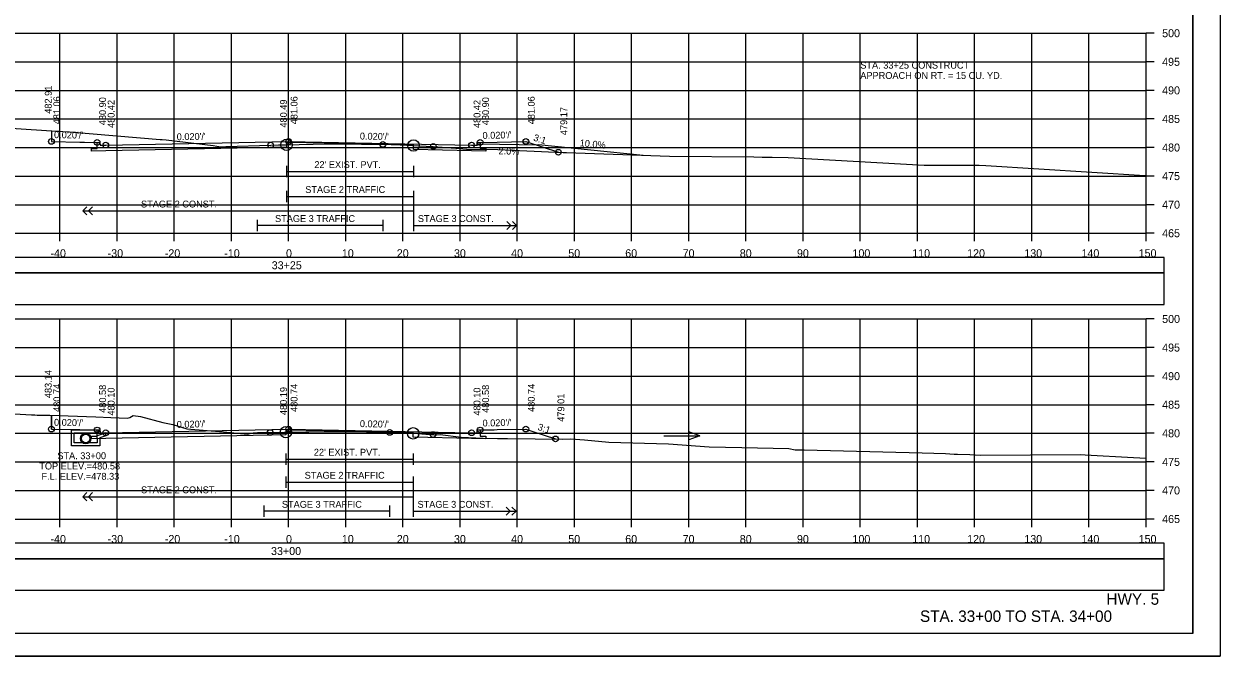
# Model space of a CAD drawing. Extents: x 1371057 to 1372761, y 380005 to 390517.
# Drawn here: x 1371514.6 to 1371723.8, y 380645.1 to 380755.7 of the extents above; entities that cross this region are included whole.
import ezdxf

# ---------------------------------------------------------------- set-up
doc = ezdxf.new("R2010")
doc.units = 0
for name, color, linetype in [('R_Alt Surface', 7, 'Continuous'), ('R_Axis', 7, 'Continuous'), ('R_Axis Annot', 7, 'Continuous'), ('R_Border', 7, 'Continuous'), ('R_Detour', 7, 'Continuous'), ('R_Dimension', 7, 'Continuous'), ('R_Draft', 7, 'Continuous'), ('R_Drive', 7, 'Continuous'), ('R_Exist Surface', 7, 'Continuous'), ('R_Fin Surface', 7, 'Continuous'), ('R_Grid', 7, 'Continuous'), ('R_No Plot', 7, 'Continuous'), ('R_Striping', 7, 'Continuous'), ('R_Water', 7, 'Continuous'), ('R_Water Annot', 7, 'Continuous'), ('R_Xsect Elev', 7, 'Continuous'), ('R_Xsect Slope', 7, 'Continuous')]:
    doc.layers.add(name, color=color, linetype=linetype)

msp = doc.modelspace()

# ---------------------------------------------------------------- linework, layer by layer
at = {"layer": 'R_Alt Surface'}
for points in [[(1371594.37, 380734.97), (1371594.37, 380733.89), (1371595.37, 380733.87), (1371595.37, 380733.44), (1371592.87, 380733.49), (1371582.72, 380733.7), (1371582.72, 380734.53), (1371560.87, 380734.96), (1371560.51, 380734.96), (1371560.51, 380734.13), (1371528.87, 380733.49), (1371526.37, 380733.44), (1371526.37, 380733.87), (1371527.37, 380733.89), (1371527.37, 380734.97)], [(1371594.37, 380734.97), (1371594.37, 380733.89), (1371595.37, 380733.87), (1371595.37, 380733.44), (1371592.87, 380733.49), (1371582.72, 380733.7), (1371582.72, 380734.53), (1371560.87, 380734.96), (1371560.51, 380734.96), (1371560.51, 380734.13), (1371528.87, 380733.49), (1371526.37, 380733.44), (1371526.37, 380733.87), (1371527.37, 380733.89), (1371527.37, 380734.97)], [(1371560.51, 380730.88), (1371560.51, 380728.88)], [(1371582.72, 380730.88), (1371582.72, 380728.88)], [(1371560.51, 380729.88), (1371582.72, 380729.88)], [(1371594.37, 380684.65), (1371594.37, 380683.57), (1371595.37, 380683.55), (1371595.37, 380683.12), (1371592.87, 380683.17), (1371582.65, 380683.38), (1371582.65, 380684.21), (1371560.87, 380684.64), (1371560.4, 380684.63), (1371560.4, 380683.8), (1371528.87, 380683.17), (1371526.37, 380683.12), (1371526.37, 380683.55), (1371527.37, 380683.57), (1371527.37, 380684.65)], [(1371594.37, 380684.65), (1371594.37, 380683.57), (1371595.37, 380683.55), (1371595.37, 380683.12), (1371592.87, 380683.17), (1371582.65, 380683.38), (1371582.65, 380684.21), (1371560.87, 380684.64), (1371560.4, 380684.63), (1371560.4, 380683.8), (1371528.87, 380683.17), (1371526.37, 380683.12), (1371526.37, 380683.55), (1371527.37, 380683.57), (1371527.37, 380684.65)], [(1371560.4, 380680.56), (1371560.4, 380678.56)], [(1371582.65, 380680.56), (1371582.65, 380678.56)], [(1371560.4, 380679.56), (1371582.65, 380679.56)]]:
    msp.add_lwpolyline(points, dxfattribs=at)
at = {"layer": 'R_Axis'}
for p, q in [((1371710.87, 380719.07), (1371710.87, 380754.07)), ((1371712.27, 380754.07), (1371710.87, 380754.07)), ((1371712.27, 380749.07), (1371710.87, 380749.07)), ((1371712.27, 380744.07), (1371710.87, 380744.07)), ((1371712.27, 380739.07), (1371710.87, 380739.07)), ((1371712.27, 380734.07), (1371710.87, 380734.07)), ((1371712.27, 380729.07), (1371710.87, 380729.07)), ((1371712.27, 380724.07), (1371710.87, 380724.07)), ((1371410.87, 380719.07), (1371710.87, 380719.07)), ((1371520.87, 380717.67), (1371520.87, 380719.07)), ((1371530.87, 380717.67), (1371530.87, 380719.07)), ((1371540.87, 380717.67), (1371540.87, 380719.07)), ((1371550.87, 380717.67), (1371550.87, 380719.07)), ((1371560.87, 380717.67), (1371560.87, 380719.07)), ((1371570.87, 380717.67), (1371570.87, 380719.07)), ((1371580.87, 380717.67), (1371580.87, 380719.07)), ((1371590.87, 380717.67), (1371590.87, 380719.07)), ((1371600.87, 380717.67), (1371600.87, 380719.07)), ((1371610.87, 380717.67), (1371610.87, 380719.07)), ((1371620.87, 380717.67), (1371620.87, 380719.07)), ((1371630.87, 380717.67), (1371630.87, 380719.07)), ((1371640.87, 380717.67), (1371640.87, 380719.07)), ((1371650.87, 380717.67), (1371650.87, 380719.07)), ((1371660.87, 380717.67), (1371660.87, 380719.07)), ((1371670.87, 380717.67), (1371670.87, 380719.07)), ((1371680.87, 380717.67), (1371680.87, 380719.07)), ((1371690.87, 380717.67), (1371690.87, 380719.07)), ((1371700.87, 380717.67), (1371700.87, 380719.07)), ((1371710.87, 380717.67), (1371710.87, 380719.07)), ((1371712.27, 380719.07), (1371710.87, 380719.07)), ((1371710.87, 380669.07), (1371710.87, 380704.07)), ((1371712.27, 380704.07), (1371710.87, 380704.07)), ((1371712.27, 380699.07), (1371710.87, 380699.07)), ((1371712.27, 380694.07), (1371710.87, 380694.07)), ((1371712.27, 380689.07), (1371710.87, 380689.07)), ((1371712.27, 380684.07), (1371710.87, 380684.07)), ((1371712.27, 380679.07), (1371710.87, 380679.07)), ((1371712.27, 380674.07), (1371710.87, 380674.07)), ((1371410.87, 380669.07), (1371710.87, 380669.07)), ((1371520.87, 380667.67), (1371520.87, 380669.07)), ((1371530.87, 380667.67), (1371530.87, 380669.07)), ((1371540.87, 380667.67), (1371540.87, 380669.07)), ((1371550.87, 380667.67), (1371550.87, 380669.07)), ((1371560.87, 380667.67), (1371560.87, 380669.07)), ((1371570.87, 380667.67), (1371570.87, 380669.07)), ((1371580.87, 380667.67), (1371580.87, 380669.07)), ((1371590.87, 380667.67), (1371590.87, 380669.07)), ((1371600.87, 380667.67), (1371600.87, 380669.07)), ((1371610.87, 380667.67), (1371610.87, 380669.07)), ((1371620.87, 380667.67), (1371620.87, 380669.07)), ((1371630.87, 380667.67), (1371630.87, 380669.07)), ((1371640.87, 380667.67), (1371640.87, 380669.07)), ((1371650.87, 380667.67), (1371650.87, 380669.07)), ((1371660.87, 380667.67), (1371660.87, 380669.07)), ((1371670.87, 380667.67), (1371670.87, 380669.07)), ((1371680.87, 380667.67), (1371680.87, 380669.07)), ((1371690.87, 380667.67), (1371690.87, 380669.07)), ((1371700.87, 380667.67), (1371700.87, 380669.07)), ((1371710.87, 380667.67), (1371710.87, 380669.07)), ((1371712.27, 380669.07), (1371710.87, 380669.07))]:
    msp.add_line(p, q, dxfattribs=at)
at = {"layer": 'R_Border'}
for q in [(1371719.05, 380854.53), (1371402.87, 380649.07)]:
    msp.add_line((1371719.05, 380649.07), q, dxfattribs=at)
at = {"layer": 'R_Detour'}
for points in [[(1371407.72, 380712.12), (1371714.03, 380712.12), (1371714.03, 380714.83), (1371407.72, 380714.83)], [(1371407.72, 380662.12), (1371714.03, 380662.12), (1371714.03, 380664.83), (1371407.72, 380664.83)]]:
    msp.add_lwpolyline(points, close=True, dxfattribs=at)
at = {"layer": 'R_Dimension'}
for points in [[(1371407.72, 380706.6), (1371714.03, 380706.6), (1371714.03, 380712.12), (1371407.72, 380712.12)], [(1371407.72, 380656.6), (1371714.03, 380656.6), (1371714.03, 380662.12), (1371407.72, 380662.12)]]:
    msp.add_lwpolyline(points, close=True, dxfattribs=at)
at = {"layer": 'R_Drive'}
for p, q in [((1371593.87, 380734.47), (1371594.37, 380734.72)), ((1371594.37, 380734.72), (1371604.6, 380734.52)), ((1371622.87, 380732.69), (1371604.6, 380734.52))]:
    msp.add_line(p, q, dxfattribs=at)
at = {"layer": 'R_Exist Surface'}
for points in [[(1371494.39, 380738.61), (1371520.3, 380736.92), (1371520.43, 380736.92), (1371520.8, 380736.91), (1371521.35, 380736.88), (1371522.52, 380736.79), (1371538.39, 380735.49), (1371538.76, 380735.46), (1371539.47, 380735.39), (1371547.65, 380734.41), (1371548.29, 380734.32), (1371548.67, 380734.27), (1371549.21, 380734.21), (1371549.89, 380734.24), (1371557.73, 380734.49), (1371559.09, 380734.52), (1371560.51, 380734.55), (1371560.59, 380734.56), (1371562.71, 380734.6), (1371565.15, 380734.65), (1371568.72, 380734.7), (1371570.84, 380734.72), (1371571.1, 380734.71), (1371571.44, 380734.71), (1371571.44, 380734.71), (1371573.64, 380734.67), (1371578.79, 380734.58), (1371580.38, 380734.54), (1371581.55, 380734.48), (1371582.72, 380734.43), (1371586.05, 380734.27), (1371586.18, 380734.26), (1371590.1, 380733.95), (1371591.97, 380733.81), (1371592.06, 380733.81), (1371597.49, 380733.73), (1371608.87, 380733.2), (1371609.2, 380733.19), (1371609.34, 380733.18), (1371609.48, 380733.17), (1371627.48, 380732.53), (1371642.22, 380732.45), (1371643.73, 380732.39), (1371645.03, 380732.36), (1371645.46, 380732.37), (1371648.27, 380732.3), (1371672.04, 380731), (1371681.66, 380730.99), (1371682.81, 380730.95), (1371710.63, 380729.2), (1371710.87, 380729.2)], [(1371495.09, 380688.53), (1371515.91, 380687.3), (1371516.45, 380687.29), (1371516.87, 380687.25), (1371519.09, 380687.22), (1371527.16, 380686.96), (1371529.74, 380686.85), (1371532.67, 380686.69), (1371533.08, 380686.85), (1371533.7, 380687.16), (1371534.95, 380687.02), (1371538.88, 380685.97), (1371540.63, 380685.58), (1371543.06, 380684.83), (1371549.49, 380684.3), (1371553.69, 380683.89), (1371554.64, 380684.15), (1371555.45, 380684.18), (1371557.47, 380684.19), (1371557.65, 380684.2), (1371560.15, 380684.25), (1371560.4, 380684.26), (1371563.89, 380684.32), (1371564.4, 380684.33), (1371569.93, 380684.39), (1371570.53, 380684.4), (1371571.25, 380684.38), (1371571.33, 380684.38), (1371577.59, 380684.25), (1371578.33, 380684.23), (1371578.75, 380684.22), (1371582.33, 380684.09), (1371582.62, 380684.07), (1371582.65, 380684.07), (1371585.64, 380683.87), (1371586.06, 380683.84), (1371586.12, 380683.84), (1371586.23, 380683.83), (1371586.4, 380683.81), (1371586.73, 380683.82), (1371587.38, 380683.84), (1371591.05, 380683.42), (1371594.91, 380683.24), (1371597.43, 380683.18), (1371599.13, 380683.17), (1371608.81, 380683.07), (1371610.25, 380683.08), (1371612.63, 380682.94), (1371616.9, 380682.53), (1371627.29, 380682.2), (1371634.42, 380681.68), (1371640.13, 380681.58), (1371648.37, 380681.41), (1371649.47, 380681.18), (1371651.04, 380681.2), (1371671.68, 380680.63), (1371675.78, 380680.52), (1371677.28, 380680.44), (1371677.89, 380680.44), (1371680.02, 380680.37), (1371681.92, 380680.25), (1371699.41, 380680.36), (1371700.23, 380680.33), (1371708.64, 380679.83), (1371710.87, 380679.69)]]:
    msp.add_lwpolyline(points, dxfattribs=at)
at = {"layer": 'R_Fin Surface'}
for points in [[(1371519.37, 380736.98), (1371519.37, 380735.13), (1371524.37, 380735.03), (1371525.18, 380735.02), (1371527.37, 380734.97), (1371527.82, 380734.97), (1371527.87, 380734.97), (1371527.88, 380734.47), (1371528.87, 380734.49), (1371528.87, 380734.49), (1371560.87, 380735.13), (1371592.87, 380734.49), (1371593.87, 380734.47), (1371593.87, 380734.97), (1371594.11, 380734.97), (1371594.37, 380734.97), (1371597.37, 380735.03), (1371602.37, 380735.13), (1371608.05, 380733.24)], [(1371519.37, 380684.81), (1371519.37, 380684.81), (1371519.37, 380687.22), (1371519.37, 380684.81), (1371524.37, 380684.71), (1371526.9, 380684.66), (1371527.37, 380684.65), (1371527.47, 380684.65), (1371527.87, 380684.65), (1371527.88, 380684.32), (1371527.88, 380684.15), (1371528.3, 380684.16), (1371528.87, 380684.17), (1371560.87, 380684.81), (1371560.87, 380684.81), (1371560.88, 380684.81), (1371592.87, 380684.17), (1371593.39, 380684.16), (1371593.87, 380684.15), (1371593.87, 380684.46), (1371593.87, 380684.65), (1371594.04, 380684.65), (1371594.37, 380684.65), (1371596.81, 380684.7), (1371597.37, 380684.71), (1371602.37, 380684.81), (1371603.44, 380684.46), (1371607.55, 380683.09)]]:
    msp.add_lwpolyline(points, dxfattribs=at)
at = {"layer": 'R_Grid'}
for p, q in [((1371410.87, 380754.07), (1371710.87, 380754.07)), ((1371520.87, 380719.07), (1371520.87, 380754.07)), ((1371530.87, 380719.07), (1371530.87, 380754.07)), ((1371540.87, 380719.07), (1371540.87, 380754.07)), ((1371550.87, 380719.07), (1371550.87, 380754.07)), ((1371560.87, 380719.07), (1371560.87, 380754.07)), ((1371570.87, 380719.07), (1371570.87, 380754.07)), ((1371580.87, 380719.07), (1371580.87, 380754.07)), ((1371590.87, 380719.07), (1371590.87, 380754.07)), ((1371600.87, 380719.07), (1371600.87, 380754.07)), ((1371610.87, 380719.07), (1371610.87, 380754.07)), ((1371620.87, 380719.07), (1371620.87, 380754.07)), ((1371630.87, 380719.07), (1371630.87, 380754.07)), ((1371640.87, 380719.07), (1371640.87, 380754.07)), ((1371650.87, 380719.07), (1371650.87, 380754.07)), ((1371660.87, 380719.07), (1371660.87, 380754.07)), ((1371670.87, 380719.07), (1371670.87, 380754.07)), ((1371680.87, 380719.07), (1371680.87, 380754.07)), ((1371690.87, 380719.07), (1371690.87, 380754.07)), ((1371700.87, 380719.07), (1371700.87, 380754.07)), ((1371710.87, 380719.07), (1371710.87, 380754.07)), ((1371410.87, 380749.07), (1371710.87, 380749.07)), ((1371410.87, 380744.07), (1371710.87, 380744.07)), ((1371410.87, 380739.07), (1371710.87, 380739.07)), ((1371410.87, 380734.07), (1371710.87, 380734.07)), ((1371410.87, 380729.07), (1371710.87, 380729.07)), ((1371410.87, 380724.07), (1371710.87, 380724.07)), ((1371410.87, 380719.07), (1371710.87, 380719.07)), ((1371410.87, 380704.07), (1371710.87, 380704.07)), ((1371520.87, 380669.07), (1371520.87, 380704.07)), ((1371530.87, 380669.07), (1371530.87, 380704.07)), ((1371540.87, 380669.07), (1371540.87, 380704.07)), ((1371550.87, 380669.07), (1371550.87, 380704.07)), ((1371560.87, 380669.07), (1371560.87, 380704.07)), ((1371570.87, 380669.07), (1371570.87, 380704.07)), ((1371580.87, 380669.07), (1371580.87, 380704.07)), ((1371590.87, 380669.07), (1371590.87, 380704.07)), ((1371600.87, 380669.07), (1371600.87, 380704.07)), ((1371610.87, 380669.07), (1371610.87, 380704.07)), ((1371620.87, 380669.07), (1371620.87, 380704.07)), ((1371630.87, 380669.07), (1371630.87, 380704.07)), ((1371640.87, 380669.07), (1371640.87, 380704.07)), ((1371650.87, 380669.07), (1371650.87, 380704.07)), ((1371660.87, 380669.07), (1371660.87, 380704.07)), ((1371670.87, 380669.07), (1371670.87, 380704.07)), ((1371680.87, 380669.07), (1371680.87, 380704.07)), ((1371690.87, 380669.07), (1371690.87, 380704.07)), ((1371700.87, 380669.07), (1371700.87, 380704.07)), ((1371710.87, 380669.07), (1371710.87, 380704.07)), ((1371410.87, 380699.07), (1371710.87, 380699.07)), ((1371410.87, 380694.07), (1371710.87, 380694.07)), ((1371410.87, 380689.07), (1371710.87, 380689.07)), ((1371410.87, 380684.07), (1371710.87, 380684.07)), ((1371410.87, 380679.07), (1371710.87, 380679.07)), ((1371410.87, 380674.07), (1371710.87, 380674.07)), ((1371410.87, 380669.07), (1371710.87, 380669.07))]:
    msp.add_line(p, q, dxfattribs=at)
at = {"layer": 'R_No Plot'}
msp.add_line((1371390.47, 380645.09), (1371723.8, 380645.09), dxfattribs=at)
for points in [[(1371390.46, 380858.43), (1371723.8, 380858.43), (1371723.8, 380645.09), (1371390.46, 380645.09)], [(1371636.79, 380854.53), (1371656.41, 380854.53), (1371656.41, 380844.65), (1371672.52, 380844.65), (1371695.72, 380844.65), (1371695.84, 380816.5), (1371719.05, 380816.5), (1371719.05, 380649.07), (1371402.87, 380649.07), (1371402.87, 380854.53)]]:
    msp.add_lwpolyline(points, close=True, dxfattribs=at)
for centre, radius in [((1371519.37, 380735.13), 0.5), ((1371527.37, 380734.97), 0.5), ((1371528.87, 380734.49), 0.5), ((1371557.73, 380734.49), 0.5), ((1371560.51, 380734.55), 1), ((1371560.87, 380735.13), 0.5), ((1371577.35, 380734.61), 0.5), ((1371582.72, 380734.43), 1), ((1371586.18, 380734.26), 0.5), ((1371592.87, 380734.49), 0.5), ((1371594.37, 380734.97), 0.5), ((1371602.37, 380735.13), 0.5), ((1371608.05, 380733.24), 0.5), ((1371519.37, 380684.81), 0.5), ((1371527.37, 380684.65), 0.5), ((1371528.87, 380684.17), 0.5), ((1371557.65, 380684.2), 0.5), ((1371560.4, 380684.26), 1), ((1371560.87, 380684.81), 0.5), ((1371578.55, 380684.22), 0.5), ((1371582.65, 380684.07), 1), ((1371586.12, 380683.84), 0.5), ((1371592.87, 380684.17), 0.5), ((1371594.37, 380684.65), 0.5), ((1371602.37, 380684.81), 0.5), ((1371525.37, 380683.15), 0.917), ((1371607.55, 380683.09), 0.5)]:
    msp.add_circle(centre, radius, dxfattribs=at)
at = {"layer": 'R_Striping'}
for p, q in [((1371560.51, 380726.52), (1371560.51, 380724.52)), ((1371582.72, 380726.52), (1371582.72, 380719.44)), ((1371560.51, 380725.52), (1371582.72, 380725.52)), ((1371524.87, 380722.98), (1371525.57, 380723.69)), ((1371524.87, 380722.98), (1371582.72, 380722.98)), ((1371525.57, 380722.27), (1371524.87, 380722.98)), ((1371525.87, 380722.98), (1371526.57, 380723.69)), ((1371526.57, 380722.27), (1371525.87, 380722.98)), ((1371555.34, 380721.44), (1371555.34, 380719.44)), ((1371577.34, 380720.44), (1371555.34, 380720.44)), ((1371577.34, 380721.44), (1371577.34, 380719.44)), ((1371582.72, 380720.44), (1371600.72, 380720.44)), ((1371582.75, 380720.44), (1371592.75, 380720.44)), ((1371599.72, 380720.44), (1371599.01, 380721.14)), ((1371599.01, 380719.73), (1371599.72, 380720.44)), ((1371600.72, 380720.44), (1371600.01, 380721.14)), ((1371600.01, 380719.73), (1371600.72, 380720.44)), ((1371560.4, 380676.52), (1371560.4, 380674.52)), ((1371582.65, 380676.52), (1371582.65, 380669.44)), ((1371524.87, 380672.98), (1371525.57, 380673.69)), ((1371525.87, 380672.98), (1371526.57, 380673.69)), ((1371560.4, 380675.52), (1371582.65, 380675.52)), ((1371524.87, 380672.98), (1371582.65, 380672.98)), ((1371525.57, 380672.27), (1371524.87, 380672.98)), ((1371526.57, 380672.27), (1371525.87, 380672.98)), ((1371556.53, 380671.44), (1371556.53, 380669.44)), ((1371578.53, 380670.44), (1371556.53, 380670.44)), ((1371578.53, 380671.44), (1371578.53, 380669.44)), ((1371582.65, 380670.44), (1371600.65, 380670.44)), ((1371582.69, 380670.44), (1371592.69, 380670.44)), ((1371599.65, 380670.44), (1371598.94, 380671.14)), ((1371598.94, 380669.73), (1371599.65, 380670.44)), ((1371600.65, 380670.44), (1371599.94, 380671.14)), ((1371599.94, 380669.73), (1371600.65, 380670.44))]:
    msp.add_line(p, q, dxfattribs=at)
at = {"layer": 'R_Water'}
for p, q in [((1371522.87, 380684.65), (1371527.62, 380684.65)), ((1371522.87, 380683.15), (1371522.87, 380684.65)), ((1371523.37, 380683.15), (1371523.37, 380684.15)), ((1371523.37, 380684.15), (1371527.37, 380684.15)), ((1371527.7, 380684.49), (1371527.37, 380684.15)), ((1371528.87, 380684.17), (1371527.37, 380683.65)), ((1371527.7, 380684.49), (1371527.62, 380684.65)), ((1371527.37, 380683.15), (1371527.37, 380683.65)), ((1371528.87, 380683.64), (1371527.87, 380683.3)), ((1371527.87, 380683.15), (1371527.87, 380683.3))]:
    msp.add_line(p, q, dxfattribs=at)
for points in [[(1371528.87, 380683.64), (1371528.87, 380684.17)], [(1371527.87, 380683.15), (1371527.87, 380681.9), (1371525.37, 380681.9), (1371522.87, 380681.9), (1371522.87, 380683.15)], [(1371527.37, 380683.15), (1371527.37, 380682.4), (1371525.37, 380682.4), (1371523.37, 380682.4), (1371523.37, 380683.15)]]:
    msp.add_lwpolyline(points, dxfattribs=at)
msp.add_circle((1371525.37, 380683.15), 0.75, dxfattribs=at)
at = {"layer": 'R_Water Annot'}
for p, q in [((1371632.81, 380683.64), (1371630.89, 380684.34)), ((1371626.53, 380683.64), (1371632.81, 380683.64)), ((1371632.81, 380683.64), (1371630.89, 380682.94))]:
    msp.add_line(p, q, dxfattribs=at)
at = {"layer": 'R_Xsect Elev'}
for p, q in [((1371560.87, 380734.56), (1371560.87, 380744.56)), ((1371560.87, 380684.26), (1371560.87, 380694.26))]:
    msp.add_line(p, q, dxfattribs=at)

# ---------------------------------------------------------------- texts
at = {"layer": 'R_Axis Annot'}
for s, p in [('500', (1371713.67, 380753.37)), ('495', (1371713.67, 380748.37)), ('490', (1371713.67, 380743.37)), ('485', (1371713.67, 380738.37)), ('480', (1371713.67, 380733.37)), ('475', (1371713.67, 380728.37)), ('470', (1371713.67, 380723.37)), ('465', (1371713.67, 380718.37)), ('-40', (1371519.21, 380714.87)), ('-30', (1371529.21, 380714.87)), ('-20', (1371539.21, 380714.87)), ('-10', (1371549.61, 380714.87)), ('0', (1371560.41, 380714.87)), ('10', (1371570.18, 380714.87)), ('20', (1371579.79, 380714.87)), ('30', (1371589.79, 380714.87)), ('40', (1371599.79, 380714.87)), ('50', (1371609.79, 380714.87)), ('60', (1371619.75, 380714.87)), ('70', (1371629.79, 380714.87)), ('80', (1371639.79, 380714.87)), ('90', (1371649.79, 380714.87)), ('100', (1371659.5, 380714.87)), ('110', (1371669.95, 380714.87)), ('120', (1371679.56, 380714.87)), ('130', (1371689.56, 380714.87)), ('140', (1371699.56, 380714.87)), ('150', (1371709.56, 380714.87)), ('33+25', (1371557.91, 380712.77)), ('500', (1371713.67, 380703.37)), ('495', (1371713.67, 380698.37)), ('490', (1371713.67, 380693.37)), ('485', (1371713.67, 380688.37)), ('480', (1371713.67, 380683.37)), ('475', (1371713.67, 380678.37)), ('470', (1371713.67, 380673.37)), ('465', (1371713.67, 380668.37)), ('-40', (1371519.21, 380664.87)), ('-30', (1371529.21, 380664.87)), ('-20', (1371539.21, 380664.87)), ('-10', (1371549.61, 380664.87)), ('0', (1371560.41, 380664.87)), ('10', (1371570.18, 380664.87)), ('20', (1371579.79, 380664.87)), ('30', (1371589.79, 380664.87)), ('40', (1371599.79, 380664.87)), ('50', (1371609.79, 380664.87)), ('60', (1371619.75, 380664.87)), ('70', (1371629.79, 380664.87)), ('80', (1371639.79, 380664.87)), ('90', (1371649.79, 380664.87)), ('100', (1371659.5, 380664.87)), ('110', (1371669.95, 380664.87)), ('120', (1371679.56, 380664.87)), ('130', (1371689.56, 380664.87)), ('140', (1371699.56, 380664.87)), ('150', (1371709.56, 380664.87)), ('33+00', (1371557.79, 380662.77))]:
    msp.add_text(s, height=1.4, dxfattribs=at).set_placement(p)
at = {"layer": 'R_Draft'}
for s, p in [('HWY. 5', (1371703.93, 380654.07)), ('STA. 33+00 TO STA. 34+00', (1371671.31, 380651.07))]:
    msp.add_text(s, height=2, dxfattribs=at).set_placement(p)
at = {"layer": 'R_Striping'}
for s, p in [('STAGE 2 TRAFFIC', (1371563.77, 380726.12)), ('STAGE 2 CONST.', (1371535.05, 380723.58)), ('STAGE 3 TRAFFIC', (1371558.49, 380721.04)), ('STAGE 3 CONST.', (1371583.47, 380721.04)), ('STAGE 2 TRAFFIC', (1371563.68, 380676.12)), ('STAGE 2 CONST.', (1371535.05, 380673.58)), ('STAGE 3 TRAFFIC', (1371559.69, 380671.04)), ('STAGE 3 CONST.', (1371583.41, 380671.04))]:
    msp.add_text(s, height=1.2, dxfattribs=at).set_placement(p)
at = {"layer": 'R_Water'}
for p in [(1371565.37, 380730.48), (1371565.28, 380680.16)]:
    msp.add_text("22' EXIST. PVT.", height=1.2, dxfattribs=at).set_placement(p)
at = {"layer": 'R_Water Annot'}
for s, p in [('STA. 33+25 CONSTRUCT', (1371660.87, 380747.87)), ('APPROACH ON RT. = 15 CU. YD.', (1371660.87, 380746.07)), ('STA. 33+00', (1371520.41, 380679.54)), ('TOP ELEV.=480.58', (1371517.25, 380677.74)), ('F.L. ELEV.=478.33', (1371517.64, 380675.94))]:
    msp.add_text(s, height=1.2, dxfattribs=at).set_placement(p)
at = {"layer": 'R_Xsect Elev'}
for s, rotation, p in [('482.91', 90, (1371519.42, 380739.98)), ('481.06', 90, (1371520.92, 380738.13)), ('480.90', 90, (1371528.92, 380737.97)), ('481.06', 90, (1371562.42, 380738.13)), ('480.90', 90, (1371595.92, 380737.97)), ('481.06', 90, (1371603.92, 380738.13)), ('480.42', 90, (1371530.42, 380737.49)), ('480.49', 90, (1371560.57, 380737.56)), ('480.42', 90, (1371594.42, 380737.49)), ('479.17', 90, (1371609.6, 380736.24)), ('10.0%', 354.2894, (1371611.74, 380734.31)), ('2.0%', 358.8542, (1371597.57, 380732.88)), ('483.14', 90, (1371519.42, 380690.22)), ('480.74', 90, (1371520.92, 380687.81)), ('480.58', 90, (1371528.92, 380687.65)), ('480.74', 90, (1371562.42, 380687.81)), ('480.58', 90, (1371595.92, 380687.65)), ('480.74', 90, (1371603.92, 380687.81)), ('480.10', 90, (1371530.42, 380687.17)), ('480.19', 90, (1371560.57, 380687.26)), ('480.10', 90, (1371594.42, 380687.17)), ('479.01', 90, (1371609.1, 380686.09))]:
    msp.add_text(s, height=1.2, rotation=rotation, dxfattribs=at).set_placement(p)
at = {"layer": 'R_Xsect Slope'}
for s, rotation, p in [("0.020'/'", 358.8543, (1371519.82, 380735.72)), ("0.020'/'", 1.1458, (1371541.3, 380735.34)), ("0.020'/'", 358.8543, (1371573.32, 380735.48)), ("0.020'/'", 1.1458, (1371594.8, 380735.58)), ('3:1', 341.5641, (1371603.58, 380735.32)), ("0.020'/'", 358.8543, (1371519.82, 380685.4)), ("0.020'/'", 1.1457, (1371541.3, 380685.02)), ("0.020'/'", 358.8543, (1371573.32, 380685.16)), ("0.020'/'", 1.1458, (1371594.8, 380685.26)), ('3:1', 341.5637, (1371604.33, 380684.69))]:
    msp.add_text(s, height=1.2, rotation=rotation, dxfattribs=at).set_placement(p)

doc.saveas('drawing.dxf')
